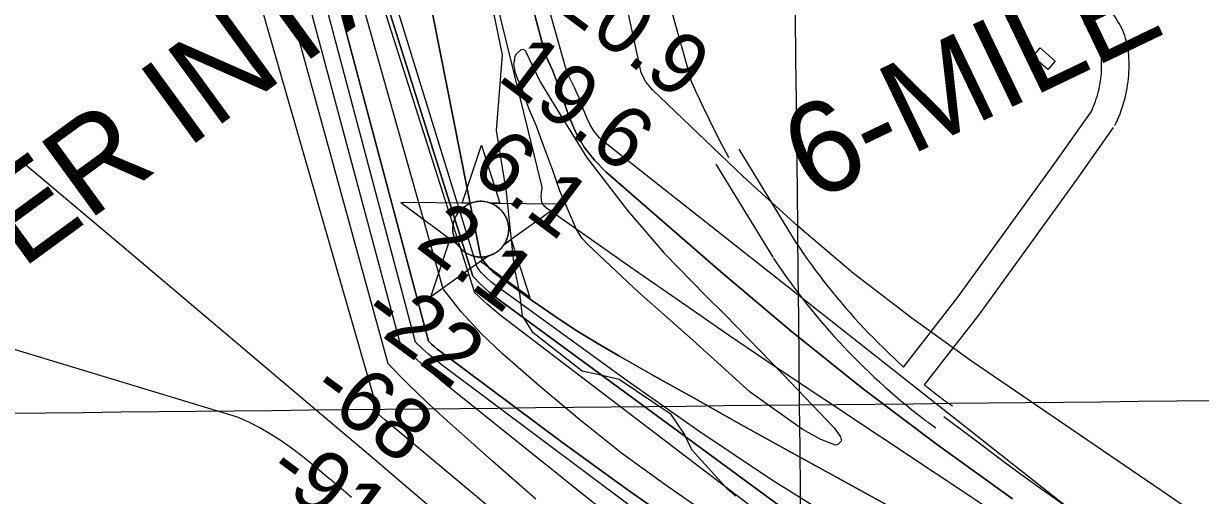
# Model space of a CAD drawing. Extents: x 3651524 to 3689615, y 505651 to 531377.
# Drawn here: x 3660133 to 3661421, y 517079 to 517595 of the extents above; entities that cross this region are included whole.
import ezdxf

# ---------------------------------------------------------------- set-up
doc = ezdxf.new("R2010")
doc.units = 0
for name, color, linetype in [('V-BLDG-OTLN', 7, 'Continuous'), ('V-CHAN-NAID', 7, 'Continuous'), ('V-GRID-MAJR', 7, 'Continuous'), ('V-RIVR-EDGE', 7, 'Continuous'), ('V-RIVR-RANG', 7, 'Continuous'), ('V-ROAD-CNTR', 7, 'Continuous'), ('V-SITE-VEGE', 7, 'Continuous'), ('V-TOPO-DPTH', 7, 'Continuous'), ('V-TOPO-MAJR', 7, 'Continuous'), ('V-TOPO-MINR', 7, 'Continuous'), ('V-TOPO-WATR', 7, 'Continuous')]:
    doc.layers.add(name, color=color, linetype=linetype)

msp = doc.modelspace()

# ---------------------------------------------------------------- linework, layer by layer
at = {"layer": 'V-BLDG-OTLN'}
msp.add_lwpolyline([(3661245.126, 517568.39), (3661261.592, 517554.077), (3661253.513, 517544.785), (3661237.049, 517559.096)], close=True, dxfattribs=at)
at = {"layer": 'V-CHAN-NAID'}
for points in [[(3660622.376, 517398.651), (3660612.789, 517398.719), (3660633.915, 517462.203), (3660654.139, 517398.426), (3660644.552, 517398.494), (3660642.975, 517399.072), (3660640.88, 517399.692), (3660638.84, 517400.143), (3660636.804, 517400.451), (3660635.637, 517400.565), (3660634.103, 517400.646), (3660632.381, 517400.644), (3660631.011, 517400.574), (3660629.105, 517400.373), (3660627.739, 517400.154), (3660625.955, 517399.77), (3660624.425, 517399.35), (3660623.393, 517399.019)], [(3660622.376, 517398.651), (3660545.885, 517399.193), (3660607.45, 517353.794), (3660606.337, 517355.703), (3660605.527, 517357.331), (3660604.702, 517359.299), (3660604.006, 517361.353), (3660603.641, 517362.676), (3660603.28, 517364.302), (3660603.036, 517365.747), (3660602.848, 517367.345), (3660602.739, 517369.081), (3660602.727, 517370.662), (3660602.834, 517372.736), (3660603.017, 517374.354), (3660603.409, 517376.557), (3660603.89, 517378.48), (3660604.493, 517380.367), (3660605.148, 517382.046), (3660605.875, 517383.634), (3660606.689, 517385.169), (3660607.75, 517386.906), (3660608.781, 517388.376), (3660609.781, 517389.645), (3660610.783, 517390.791), (3660612.092, 517392.128), (3660613.143, 517393.093), (3660614.86, 517394.49), (3660616.072, 517395.36), (3660617.759, 517396.43), (3660619.49, 517397.375), (3660620.936, 517398.059)], [(3660644.552, 517398.494), (3660721.044, 517397.951), (3660658.841, 517353.429), (3660659.752, 517354.918), (3660660.73, 517356.765), (3660661.445, 517358.35), (3660662.184, 517360.305), (3660662.729, 517362.09), (3660663.127, 517363.729), (3660663.488, 517365.739), (3660663.674, 517367.312), (3660663.798, 517369.518), (3660663.768, 517371.58), (3660663.58, 517373.8), (3660663.314, 517375.558), (3660662.823, 517377.79), (3660662.183, 517379.93), (3660661.433, 517381.912), (3660660.785, 517383.355), (3660659.778, 517385.271), (3660658.716, 517386.993), (3660657.502, 517388.695), (3660656.241, 517390.234), (3660654.969, 517391.6), (3660653.337, 517393.132), (3660651.594, 517394.544), (3660649.911, 517395.721), (3660648.024, 517396.853), (3660646.552, 517397.614)], [(3660640.81, 517340.523), (3660578.607, 517296.001), (3660599.733, 517359.484), (3660607.45, 517353.794), (3660608.085, 517352.83), (3660609.468, 517350.971), (3660610.681, 517349.555), (3660612.147, 517348.052), (3660613.536, 517346.801), (3660614.99, 517345.645), (3660616.393, 517344.658), (3660618.071, 517343.622), (3660619.785, 517342.711), (3660621.576, 517341.9), (3660623.022, 517341.344), (3660624.65, 517340.815), (3660626.876, 517340.251), (3660628.408, 517339.964), (3660630.433, 517339.707), (3660631.97, 517339.603), (3660633.831, 517339.581), (3660635.52, 517339.659), (3660637.23, 517339.835), (3660639.132, 517340.146)], [(3660658.841, 517353.429), (3660666.637, 517359.01), (3660686.861, 517295.233), (3660633.013, 517334.943), (3660640.81, 517340.523), (3660642.476, 517340.999), (3660644.088, 517341.559), (3660646.246, 517342.473), (3660647.981, 517343.357), (3660649.847, 517344.471), (3660651.586, 517345.683), (3660653.138, 517346.928), (3660654.425, 517348.096), (3660655.809, 517349.516), (3660657.013, 517350.918), (3660658.132, 517352.39)]]:
    msp.add_lwpolyline(points, close=True, dxfattribs=at)
msp.add_circle((3660633.262, 517370.117), 30.541, dxfattribs=at)
at = {"layer": 'V-GRID-MAJR'}
for points in [[(3661045.474, 511119.283), (3660982.023, 517177.978), (3660918.553, 523238.605), (3660855.082, 529299.245), (3660855.062, 529301.164)], [(3655702.37, 517123.07), (3660982.023, 517177.978), (3666261.669, 517233.653), (3671541.307, 517290.097), (3676820.936, 517347.309), (3682100.557, 517405.288), (3687380.17, 517464.035)]]:
    msp.add_spline(points, degree=3, dxfattribs=at)
at = {"layer": 'V-RIVR-EDGE'}
msp.add_lwpolyline([(3660912.434, 517077.94), (3660903.262, 517085.928), (3660864.154, 517128.915), (3660856.231, 517146.091), (3660841.579, 517167.573), (3660784.69, 517205.703), (3660761.42, 517211.275), (3660744.273, 517214.994), (3660690.456, 517256.792), (3660678.86, 517275.203), (3660675.857, 517299.719), (3660669.805, 517330.37), (3660661.425, 517410.658), (3660650.563, 517478.085), (3660656.895, 517560.788), (3660648.421, 517603.087), (3660626.524, 517668.09)], dxfattribs=at)
at = {"layer": 'V-ROAD-CNTR'}
for points in [[(3660904.671, 517448.274), (3660904.071, 517449.371), (3660897.001, 517462.711), (3660890.103, 517476.144), (3660883.384, 517489.665), (3660876.842, 517503.272), (3660870.477, 517516.963), (3660864.292, 517530.734), (3660825.964, 517667.214), (3660823.375, 517675.038), (3660820.584, 517682.791), (3660817.594, 517690.469), (3660814.405, 517698.067), (3660811.02, 517705.582), (3660807.442, 517713.006), (3660803.673, 517720.333), (3660799.717, 517727.561), (3660795.574, 517734.686), (3660791.246, 517741.698), (3660786.741, 517748.598), (3660782.057, 517755.377), (3660777.129, 517762.038)], [(3661340.748, 517571.112), (3661340.157, 517573.668), (3661339.414, 517576.449), (3661338.578, 517579.2), (3661337.65, 517581.923), (3661336.631, 517584.611), (3661335.521, 517587.267), (3661334.321, 517589.883), (3661333.036, 517592.452), (3661331.665, 517594.981), (3661330.206, 517597.464), (3661328.667, 517599.892), (3661327.047, 517602.267), (3661325.346, 517604.589), (3661323.569, 517606.85), (3661321.718, 517609.049), (3661319.79, 517611.188), (3661317.791, 517613.26), (3661315.726, 517615.261), (3661313.671, 517617.122), (3661313.135, 517617.588)], [(3661311.52, 517564.352), (3661311.043, 517566.414), (3661310.562, 517568.213), (3661310.02, 517569.998), (3661309.418, 517571.763), (3661308.757, 517573.507), (3661308.039, 517575.225), (3661307.263, 517576.917), (3661306.428, 517578.588), (3661305.539, 517580.225), (3661304.596, 517581.83), (3661303.597, 517583.406), (3661302.547, 517584.947), (3661301.446, 517586.449), (3661300.293, 517587.916), (3661299.092, 517589.343), (3661297.846, 517590.726), (3661296.553, 517592.066), (3661295.214, 517593.363), (3661293.755, 517594.684), (3661293.445, 517594.954)], [(3661299.79, 517496.556), (3661301.137, 517499.309), (3661302.338, 517501.924), (3661303.474, 517504.57), (3661304.547, 517507.243), (3661305.551, 517509.941), (3661306.49, 517512.661), (3661307.36, 517515.406), (3661308.164, 517518.172), (3661308.898, 517520.954), (3661309.564, 517523.756), (3661310.162, 517526.573), (3661310.689, 517529.402), (3661311.146, 517532.245), (3661311.534, 517535.099), (3661311.851, 517537.961), (3661312.097, 517540.829), (3661312.274, 517543.703), (3661312.378, 517546.58), (3661312.413, 517549.458), (3661312.376, 517552.338), (3661312.268, 517555.214), (3661312.089, 517558.087), (3661311.84, 517560.956), (3661311.517, 517563.851), (3661311.263, 517565.766)], [(3661326.736, 517483.37), (3661328.245, 517486.453), (3661329.756, 517489.742), (3661331.184, 517493.066), (3661332.529, 517496.423), (3661333.793, 517499.813), (3661334.972, 517503.235), (3661336.066, 517506.682), (3661337.076, 517510.156), (3661338, 517513.656), (3661338.836, 517517.174), (3661339.586, 517520.713), (3661340.249, 517524.272), (3661340.824, 517527.843), (3661341.31, 517531.427), (3661341.709, 517535.023), (3661342.019, 517538.627), (3661342.24, 517542.239), (3661342.372, 517545.854), (3661342.415, 517549.472), (3661342.368, 517553.09), (3661342.234, 517556.706), (3661342.009, 517560.317), (3661341.696, 517563.92), (3661341.297, 517567.483), (3661341.005, 517569.698)], [(3661095.786, 517219.284), (3661154.985, 517295.713), (3661261.231, 517442.333), (3661301.014, 517498.621)], [(3661118.712, 517199.89), (3661178.997, 517277.721), (3661285.627, 517424.873), (3661325.512, 517481.305)], [(3660915.655, 517457.587), (3660978.262, 517354.996)], [(3660890.454, 517441.292), (3660952.654, 517339.368)], [(3660977.893, 517355.571), (3660982.121, 517349.304), (3660986.369, 517343.146), (3660990.682, 517337.034), (3660995.059, 517330.965), (3660999.498, 517324.945), (3661004.002, 517318.971), (3661008.566, 517313.043), (3661013.192, 517307.165), (3661017.881, 517301.336), (3661022.63, 517295.555), (3661027.44, 517289.824), (3661032.308, 517284.144), (3661037.236, 517278.516), (3661042.224, 517272.94), (3661047.268, 517267.415), (3661052.371, 517261.944), (3661057.53, 517256.528), (3661062.747, 517251.165), (3661068.018, 517245.856), (3661073.346, 517240.605), (3661078.728, 517235.409), (3661095.786, 517219.284)], [(3660953.023, 517338.793), (3660957.339, 517332.396), (3660961.765, 517325.98), (3660966.26, 517319.61), (3660970.819, 517313.289), (3660975.446, 517307.013), (3660980.138, 517300.789), (3660984.894, 517294.613), (3660989.716, 517288.487), (3660994.601, 517282.412), (3660999.55, 517276.389), (3661004.56, 517270.418), (3661009.634, 517264.5), (3661014.77, 517258.634), (3661019.966, 517252.824), (3661025.222, 517247.069), (3661030.539, 517241.368), (3661035.916, 517235.723), (3661041.351, 517230.136), (3661046.844, 517224.605), (3661052.396, 517219.132), (3661058.004, 517213.717), (3661063.668, 517208.363), (3661069.388, 517203.066), (3661075.164, 517197.83), (3661080.993, 517192.656), (3661086.876, 517187.542), (3661092.814, 517182.49), (3661098.803, 517177.501), (3661104.845, 517172.575), (3661110.937, 517167.712), (3661117.069, 517162.923), (3661120.76, 517160.09)], [(3661118.712, 517199.89), (3661129.529, 517191.258), (3661135.437, 517186.643), (3661139.028, 517183.886)], [(3661138.362, 517184.369), (3661149.242, 517176.927)], [(3661121.426, 517159.607), (3661131.048, 517153.026)], [(3661139.73, 517165.433), (3661164.306, 517147.051), (3661184.485, 517131.662), (3661204.801, 517116.456), (3661225.252, 517101.43), (3661245.837, 517086.588), (3661266.55, 517071.926), (3661274.652, 517065.377), (3661282.883, 517058.989), (3661291.241, 517052.769), (3661299.722, 517046.717), (3661308.321, 517040.838), (3661317.039, 517035.132), (3661325.868, 517029.6), (3661334.808, 517024.247), (3661343.854, 517019.076), (3661352.998, 517014.085), (3661362.245, 517009.28), (3661371.584, 517004.662), (3661381.013, 517000.232)]]:
    msp.add_lwpolyline(points, dxfattribs=at)
at = {"layer": 'V-SITE-VEGE'}
msp.add_lwpolyline([(3660682.049, 517564.966), (3660698.171, 517531.246), (3660722.284, 517491.989), (3660749.027, 517448.914), (3660793.833, 517390.417), (3660833.996, 517343.87), (3660879.552, 517297.225), (3660900.753, 517276.354), (3660963.784, 517211.606), (3661019.912, 517152.91), (3661026.75, 517143.082), (3661027.751, 517138.75), (3661023.901, 517134.505), (3661021.196, 517134.011), (3661005.127, 517140.229), (3660984.831, 517151.372), (3660927.842, 517191.749), (3660864.675, 517248.951), (3660805.74, 517301.226), (3660750.567, 517352.893), (3660744.22, 517360.016), (3660737.922, 517369.834), (3660719.798, 517412.22), (3660711.579, 517435.555), (3660701.794, 517461.614), (3660694.079, 517482.782), (3660686.317, 517501.255), (3660681.172, 517515.365), (3660678.619, 517523.5), (3660673.429, 517534.918), (3660670.857, 517541.975), (3660670.373, 517545.215), (3660669.382, 517550.089), (3660670.566, 517556.002), (3660670.613, 517558.697), (3660672.286, 517561.902), (3660677.216, 517566.129), (3660679.391, 517567.17), (3660680.46, 517566.612)], close=True, dxfattribs=at)
at = {"layer": 'V-TOPO-DPTH'}
for points in [[(3660882.802, 517057.461), (3660834.587, 517090.752), (3660787.32, 517125.287), (3660741.476, 517161.689), (3660696.579, 517199.336), (3660657.077, 517233.831), (3660633.742, 517256.102), (3660611.842, 517279.598), (3660592.097, 517304.931), (3660391.13, 518016.01), (3660277.155, 518966.485)], [(3660882.802, 517057.461), (3660834.587, 517090.752), (3660787.32, 517125.287), (3660741.476, 517161.689), (3660696.579, 517199.336), (3660657.077, 517233.831), (3660633.742, 517256.102), (3660611.842, 517279.598), (3660592.097, 517304.931), (3660391.13, 518016.01), (3660277.155, 518966.485)], [(3660316.471, 518919.154), (3660403.946, 518019.13), (3660404.868, 518016.947), (3660624.717, 517318.793), (3660633.205, 517309.719), (3660642.439, 517301.406), (3660652.17, 517293.6), (3661151.953, 516926.85)], [(3661151.953, 516926.85), (3660652.17, 517293.6), (3660642.439, 517301.406), (3660633.205, 517309.719), (3660624.717, 517318.793), (3660404.868, 518016.947), (3660403.946, 518019.13), (3660316.471, 518919.154)], [(3660352.838, 518918.842), (3660486.821, 518079.665), (3660487.226, 518077.921), (3660632.642, 517342.91), (3660633.623, 517339.077), (3660634.167, 517338.23), (3660641.569, 517328.535), (3660642.984, 517326.842), (3660646.129, 517323.777), (3660647.858, 517322.406), (3660690.013, 517291.906), (3660713.147, 517275.76), (3660736.626, 517260.152), (3660760.622, 517245.351), (3660784.963, 517231.088), (3660823.405, 517209.433), (3660867.263, 517184.813), (3660911.17, 517160.282), (3660955.151, 517135.883), (3660999.181, 517111.573), (3661161.571, 517022.23)], [(3661161.571, 517022.23), (3660999.181, 517111.573), (3660955.151, 517135.883), (3660911.17, 517160.282), (3660867.263, 517184.813), (3660823.405, 517209.433), (3660784.963, 517231.088), (3660760.622, 517245.351), (3660736.626, 517260.152), (3660713.147, 517275.76), (3660690.013, 517291.906), (3660647.858, 517322.406), (3660646.129, 517323.777), (3660642.984, 517326.842), (3660641.569, 517328.535), (3660634.167, 517338.23), (3660633.623, 517339.077), (3660632.642, 517342.91), (3660487.226, 518077.921), (3660486.821, 518079.665), (3660352.838, 518918.842)], [(3660250.687, 518869.77), (3660367.592, 518031.054), (3660576.086, 517247.483), (3660579.179, 517244.53), (3660582.352, 517241.671), (3660585.645, 517238.95), (3660589.019, 517236.322), (3660723.196, 517136.38), (3660794.309, 517084.713), (3660866.208, 517034.193)], [(3660250.687, 518869.77), (3660367.592, 518031.054), (3660576.086, 517247.483), (3660579.179, 517244.53), (3660582.352, 517241.671), (3660585.645, 517238.95), (3660589.019, 517236.322), (3660723.196, 517136.38), (3660794.309, 517084.713), (3660866.208, 517034.193)], [(3661213.986, 516755.121), (3660591.21, 517221.17), (3660583.594, 517227.126), (3660576.156, 517233.289), (3660568.986, 517239.762), (3660561.996, 517246.441), (3660364.817, 517988.433), (3660354.493, 518013.498), (3660344.498, 518038.702), (3660261.495, 518643.52)], [(3661213.986, 516755.121), (3660591.21, 517221.17), (3660583.594, 517227.126), (3660576.156, 517233.289), (3660568.986, 517239.762), (3660561.996, 517246.441), (3660364.817, 517988.433), (3660354.493, 518013.498), (3660344.498, 518038.702), (3660261.495, 518643.52)], [(3660558.784, 518103.232), (3660704.1, 517560.58), (3660706.733, 517555.067), (3660709.272, 517549.512), (3660711.669, 517543.894), (3660713.973, 517538.235), (3660716.167, 517532.531), (3660718.31, 517526.808), (3660720.377, 517521.057), (3660722.394, 517515.287), (3660730.391, 517491.901), (3660737.611, 517475.26), (3660746.395, 517459.672), (3660757.525, 517445.663), (3660770.22, 517432.706), (3660895.352, 517323.885), (3660972.884, 517258.677), (3661051.784, 517195.229), (3661132.736, 517134.42), (3661215.056, 517075.371)]]:
    msp.add_lwpolyline(points, dxfattribs=at)
at = {"layer": 'V-TOPO-MAJR'}
msp.add_lwpolyline([(3660896.668, 516958.675), (3660593.244, 517201.812), (3660580.728, 517212.204), (3660568.464, 517222.878), (3660556.58, 517233.972), (3660544.948, 517245.346), (3660353.96, 517958.506), (3660346.385, 517976.748), (3660339.044, 517995.085), (3660331.859, 518013.486), (3660213.803, 518723.901)], dxfattribs=at)
at = {"layer": 'V-TOPO-MINR'}
for points in [[(3660806.665, 517551.768), (3660493.857, 518995.4)], [(3660882.802, 517057.461), (3660834.587, 517090.752), (3660787.32, 517125.287), (3660741.476, 517161.689), (3660696.579, 517199.336), (3660657.077, 517233.831), (3660633.742, 517256.102), (3660611.842, 517279.598), (3660592.097, 517304.931), (3660391.13, 518016.01), (3660277.155, 518966.485)], [(3661497.728, 516858.924), (3661008.43, 517184.061), (3660956.289, 517219.002), (3660904.331, 517254.211), (3660852.649, 517289.823), (3660801.15, 517325.704), (3660705.025, 517393.233), (3660702.387, 517395.848), (3660700.442, 517398.775), (3660699.537, 517402.171), (3660699.325, 517405.88), (3660700.141, 517413.155), (3660700.228, 517413.891), (3660700.365, 517414.994), (3660700.389, 517416.102), (3660535.923, 518086.275), (3660527.703, 518109.176), (3660520.821, 518132.513), (3660514.831, 518156.142), (3660494.863, 518245.733), (3660492.574, 518257.685), (3660381, 518958.662)], [(3661113.011, 516926.349), (3660654.295, 517276.185), (3660640.071, 517288.008), (3660626.576, 517300.554), (3660398.456, 518016.509), (3660396.337, 518021.601), (3660300.96, 518922.502)], [(3661151.953, 516926.85), (3660652.17, 517293.6), (3660642.439, 517301.406), (3660633.205, 517309.719), (3660624.717, 517318.793), (3660404.868, 518016.947), (3660403.946, 518019.13), (3660316.471, 518919.154)], [(3661032.617, 517045.375), (3660951.374, 517096.021), (3660871.802, 517149.254), (3660793.344, 517204.212), (3660650.057, 517308.061), (3660644.308, 517312.625), (3660638.858, 517317.495), (3660633.854, 517322.822), (3660629.148, 517328.455), (3660421.293, 518001.859), (3660418.829, 518006.94), (3660418.416, 518009.249), (3660418.637, 518011.062), (3660418.729, 518011.665), (3660327.319, 518927.2)], [(3660866.208, 517034.193), (3660794.309, 517084.713), (3660723.196, 517136.38), (3660589.019, 517236.322), (3660585.645, 517238.95), (3660582.352, 517241.671), (3660579.179, 517244.53), (3660576.086, 517247.483), (3660367.592, 518031.054), (3660250.687, 518869.77)], [(3660693.565, 517074.823), (3660646.036, 517116.423), (3660596.16, 517160.925), (3660574.268, 517181.053), (3660552.792, 517201.603), (3660531.939, 517222.784), (3660332.49, 517948.764), (3660331.552, 517951.352), (3660330.595, 517953.933), (3660329.609, 517956.503), (3660328.604, 517959.066), (3660327.591, 517961.625), (3660326.584, 517964.188), (3660325.589, 517966.755), (3660324.602, 517969.325), (3660163.361, 518815.805)], [(3660976.793, 516786.41), (3660528.364, 517161.584), (3660524.955, 517164.495), (3660521.605, 517167.475), (3660298.206, 517944.122), (3660103.028, 518812.104)], [(3661213.986, 516755.121), (3660591.21, 517221.17), (3660583.594, 517227.126), (3660576.156, 517233.289), (3660568.986, 517239.762), (3660561.996, 517246.441), (3660364.817, 517988.433), (3660354.493, 518013.498), (3660344.498, 518038.702), (3660261.495, 518643.52)], [(3661337.198, 517016.766), (3660769.4, 517464.401), (3660763.184, 517470.169), (3660757.682, 517476.466), (3660753.25, 517483.557), (3660749.531, 517491.178), (3660745.376, 517501.781), (3660744.302, 517504.521), (3660743.227, 517507.26), (3660742.153, 517510), (3660741.078, 517512.739), (3660739.974, 517515.466), (3660738.832, 517518.176), (3660737.631, 517520.861), (3660736.393, 517523.529), (3660729.707, 517537.535), (3660725.964, 517547.35), (3660563.688, 518123.343)], [(3661215.056, 517075.371), (3661132.736, 517134.42), (3661051.784, 517195.229), (3660972.884, 517258.677), (3660895.352, 517323.885), (3660770.22, 517432.706), (3660757.525, 517445.663), (3660746.395, 517459.672), (3660737.611, 517475.26), (3660730.391, 517491.901), (3660722.394, 517515.287), (3660720.377, 517521.057), (3660718.31, 517526.808), (3660716.167, 517532.531), (3660713.973, 517538.235), (3660711.669, 517543.894), (3660709.272, 517549.512), (3660706.733, 517555.067), (3660704.1, 517560.58), (3660558.784, 518103.232)], [(3661603.748, 516942.027), (3661601.791, 516941.693), (3661595.234, 516941.924), (3661588.903, 516942.981), (3661582.908, 516945.279), (3661577.14, 516948.404), (3661170.101, 517225.724), (3661104.714, 517272.669), (3661040.982, 517321.662), (3660979.734, 517373.727), (3660920.142, 517427.84), (3660820.943, 517522.473), (3660813.934, 517531.434), (3660808.853, 517541.084), (3660806.665, 517551.768)], [(3660653.458, 517001.914), (3660542.617, 517096.285), (3660521.672, 517114.098), (3660500.713, 517131.895), (3660479.735, 517149.67), (3660458.744, 517167.429), (3660247.753, 517345.732), (3660187.996, 517396.153), (3660128.189, 517446.514)], [(3660491.829, 517076.72), (3660477.513, 517088.891), (3660474.826, 517091.17), (3660472.134, 517093.444), (3660469.436, 517095.711), (3660466.735, 517097.973), (3660447.604, 517113.947), (3660436.926, 517122.496), (3660426.027, 517130.741), (3660414.797, 517138.529), (3660403.346, 517146.013), (3660391.535, 517152.864), (3660379.466, 517159.182), (3660367.011, 517164.699), (3659647.69, 517382.411)]]:
    msp.add_lwpolyline(points, dxfattribs=at)
at = {"layer": 'V-TOPO-WATR'}
msp.add_lwpolyline([(3661161.571, 517022.23), (3660999.181, 517111.573), (3660955.151, 517135.883), (3660911.17, 517160.282), (3660867.263, 517184.813), (3660823.405, 517209.433), (3660784.963, 517231.088), (3660760.622, 517245.351), (3660736.626, 517260.152), (3660713.147, 517275.76), (3660690.013, 517291.906), (3660647.858, 517322.406), (3660646.129, 517323.777), (3660642.984, 517326.842), (3660641.569, 517328.535), (3660634.167, 517338.23), (3660633.623, 517339.077), (3660632.642, 517342.91), (3660487.226, 518077.921), (3660486.821, 518079.665), (3660352.838, 518918.842)], dxfattribs=at)

# ---------------------------------------------------------------- texts
at = {"layer": 'V-CHAN-NAID'}
for s, rotation, p in [('6-MILE POINT "102" (101.4)', 25.641006, (3660996.067, 517398.972)), ('WESTWEGO WATER INTAKE (101.5)', 36.085782, (3659206.87, 516652.24))]:
    msp.add_text(s, height=100, rotation=rotation, dxfattribs=at).set_placement(p)
at = {"layer": 'V-RIVR-RANG'}
for s, rotation, p in [('20.9', 323.228326, (3660710.544, 517613.712)), ('19.6', 323.228326, (3660649.616, 517534.405)), ('6.1', 323.228326, (3660619.961, 517431.728)), ('2.1', 323.228326, (3660560.302, 517351.474)), ('-22', 323.515472, (3660499.681, 517271.412)), ('-68', 323.515472, (3660444.264, 517188.021)), ('-91', 323.515472, (3660396.269, 517099.14))]:
    msp.add_text(s, height=67, rotation=rotation, dxfattribs=at).set_placement(p)

doc.saveas('drawing.dxf')
